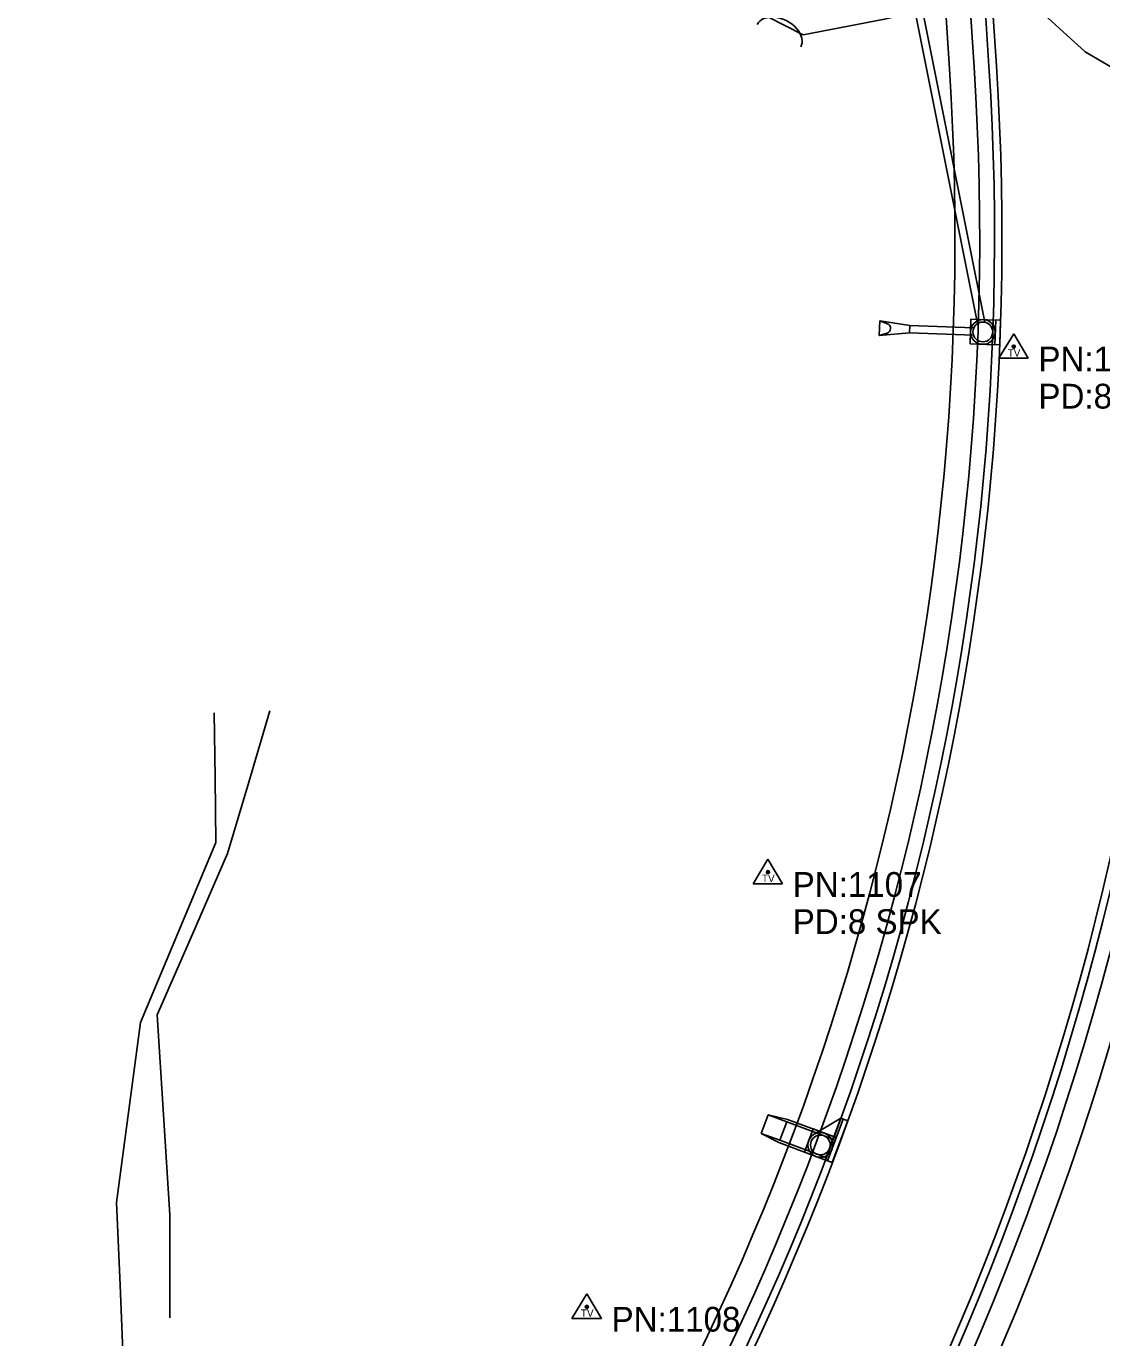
# Model space of a CAD drawing. Extents: x 978516 to 993312, y 1836504 to 1846212.
# Drawn here: x 982451.4 to 982668.7, y 1842204.3 to 1842469.1 of the extents above; entities that cross this region are included whole.
import ezdxf

# ---------------------------------------------------------------- set-up
doc = ezdxf.new("R2010")
doc.units = 0
for name, color, linetype in [('R_Drainage', 7, 'Continuous'), ('R_Proposed Road', 7, 'Continuous'), ('S_DITCHLINE', 7, 'Continuous'), ('S_SECONDARY_CTL', 7, 'Continuous'), ('S_SECONDARY_CTL_ANNOT', 7, 'Continuous'), ('S_TREE', 7, 'Continuous')]:
    doc.layers.add(name, color=color, linetype=linetype)

msp = doc.modelspace()

# ---------------------------------------------------------------- linework, layer by layer
at = {"layer": 'R_Drainage'}
for p, q in [((982615.32, 1842550.39), (982643.54, 1842409.01)), ((982616.79, 1842550.68), (982645.01, 1842409.3)), ((982623.81, 1842409.61), (982623.7, 1842406.61)), ((982629.86, 1842408.63), (982623.81, 1842409.61)), ((982625.37, 1842408.99), (982623.81, 1842409.61)), ((982629.86, 1842408.63), (982629.81, 1842407.14)), ((982642.81, 1842408.16), (982629.86, 1842408.63)), ((982642.05, 1842404.93), (982642.23, 1842409.93)), ((982629.81, 1842407.14), (982623.7, 1842406.61)), ((982625.3, 1842407.1), (982623.7, 1842406.61)), ((982642.76, 1842406.66), (982629.81, 1842407.14)), ((982599.88, 1842245.52), (982601.28, 1842249.26)), ((982601.28, 1842249.26), (982605.2, 1842248.33)), ((982601.28, 1842249.26), (982605.03, 1842247.86)), ((982603.63, 1842244.12), (982605.03, 1842247.86)), ((982614.4, 1842244.36), (982605.03, 1842247.86)), ((982615.04, 1842244.66), (982605.2, 1842248.33)), ((982608.61, 1842241.72), (982610.36, 1842246.41)), ((982615.97, 1842248.58), (982610.54, 1842245.34)), ((982615.97, 1842248.58), (982611.57, 1842245.95)), ((982613.29, 1842239.97), (982616.44, 1842248.4)), ((982613.29, 1842239.97), (982616.44, 1842248.4)), ((982603.46, 1842243.65), (982599.88, 1842245.52)), ((982599.88, 1842245.52), (982603.63, 1842244.12)), ((982613, 1842240.62), (982603.63, 1842244.12)), ((982613, 1842240.62), (982614.4, 1842244.36)), ((982613.29, 1842239.97), (982603.46, 1842243.65))]:
    msp.add_line(p, q, dxfattribs=at)
for points in [[(982642.05, 1842404.93), (982642.23, 1842409.93), (982647.23, 1842409.74), (982647.04, 1842404.75)], [(982646.54, 1842404.77), (982646.73, 1842409.76), (982648.23, 1842409.71), (982648.04, 1842404.71)], [(982608.61, 1842241.72), (982610.36, 1842246.41), (982615.04, 1842244.66), (982613.29, 1842239.97)], [(982612.82, 1842240.15), (982615.97, 1842248.58), (982617.38, 1842248.05), (982614.23, 1842239.62)], [(982612.82, 1842240.15), (982615.97, 1842248.58), (982617.38, 1842248.05), (982614.23, 1842239.62)]]:
    msp.add_lwpolyline(points, close=True, dxfattribs=at)
for centre, radius in [((982644.64, 1842407.34), 2.5), ((982644.64, 1842407.34), 2.5), ((982644.64, 1842407.34), 2), ((982644.64, 1842407.34), 2), ((982611.82, 1842243.19), 2.5), ((982611.82, 1842243.19), 2.5), ((982611.82, 1842243.19), 2.5), ((982611.82, 1842243.19), 2), ((982611.82, 1842243.19), 2), ((982611.82, 1842243.19), 2)]:
    msp.add_circle(centre, radius, dxfattribs=at)
msp.add_arc((982625.01, 1842408.06), 1, 287.2412, 68.5271, dxfattribs=at)
at = {"layer": 'R_Proposed Road'}
for p, q in [((982636.48, 1842482.02), (982637.89, 1842460.45)), ((982641.47, 1842482.34), (982642.88, 1842460.77)), ((982644.47, 1842482.54), (982645.88, 1842460.97)), ((982645.96, 1842482.64), (982647.37, 1842461.07))]:
    msp.add_line(p, q, dxfattribs=at)
for radius, start, end in [(565.17, 283.2783, 3.7353), (568.17, 283.2783, 3.7353), (573.17, 283.27832, 3.73532), (526.17, 283.2783, 3.7353), (527.67, 283.2783, 3.7353), (563.67, 283.2783, 3.7353), (518.17, 283.2783, 3.7353), (523.17, 283.2783, 3.7353)]:
    msp.add_arc((982120.82, 1842426.69), radius, start, end, dxfattribs=at)
at = {"layer": 'S_DITCHLINE'}
for points in [[(982489.36, 1842330.41), (982489.54, 1842317.32), (982489.73, 1842304.24), (982482.1, 1842286.08), (982474.47, 1842267.92), (982472.07, 1842249.74), (982469.67, 1842231.56), (982470.37, 1842214.86), (982471.08, 1842198.16), (982472.22, 1842192.75)], [(982500.64, 1842330.86), (982496.34, 1842316.44), (982492.04, 1842302.01), (982484.96, 1842285.73), (982477.88, 1842269.45), (982479.16, 1842249.26), (982480.44, 1842229.07), (982480.4, 1842214.59), (982480.38, 1842208.25)]]:
    msp.add_lwpolyline(points, dxfattribs=at)
at = {"layer": 'S_SECONDARY_CTL'}
for p, q in [((982650.87, 1842406.98), (982647.86, 1842402.03)), ((982650.87, 1842406.98), (982653.81, 1842402.03)), ((982647.86, 1842402.03), (982653.81, 1842402.03)), ((982601.23, 1842300.89), (982598.22, 1842295.93)), ((982601.23, 1842300.89), (982604.18, 1842295.93)), ((982598.22, 1842295.93), (982604.18, 1842295.93)), ((982564.65, 1842213.11), (982561.64, 1842208.16)), ((982564.65, 1842213.11), (982567.6, 1842208.16)), ((982561.64, 1842208.16), (982567.6, 1842208.16))]:
    msp.add_line(p, q, dxfattribs=at)
for centre, radius in [((982650.87, 1842404.37), 0.311), ((982650.87, 1842404.37), 0.183), ((982650.87, 1842404.37), 0.103), ((982601.23, 1842298.28), 0.311), ((982601.23, 1842298.28), 0.183), ((982601.23, 1842298.28), 0.103), ((982564.65, 1842210.5), 0.311), ((982564.65, 1842210.5), 0.183), ((982564.65, 1842210.5), 0.103)]:
    msp.add_circle(centre, radius, dxfattribs=at)
at = {"layer": 'S_TREE'}
msp.add_lwpolyline([(982418.09, 1842384.04), (982415.54, 1842415.3), (982409.89, 1842435.09), (982414.58, 1842455.38), (982434.89, 1842467.34), (982441.62, 1842475.99), (982460.5, 1842478.49), (982478.83, 1842477.72), (982495.31, 1842490.64), (982505.01, 1842500.72), (982522.69, 1842535.08), (982538.68, 1842548.92), (982553.17, 1842539.7), (982563.88, 1842520.52), (982573.46, 1842505.65), (982583.33, 1842488.7), (982594.21, 1842474.58), (982608.32, 1842467.31), (982624.78, 1842470.47), (982643.08, 1842474.77), (982654.04, 1842474.13), (982665.31, 1842463.88), (982684.43, 1842452.69)], dxfattribs=at)
msp.add_ellipse((982603.46, 1842467.14), major_axis=(-4.4, 2.27), ratio=0.685327, start_param=3.142021, end_param=6.283614, dxfattribs=at)

# ---------------------------------------------------------------- texts
at = {"layer": 'S_SECONDARY_CTL'}
for p in [(982649.66, 1842402.36), (982600.02, 1842296.26), (982563.45, 1842208.49)]:
    msp.add_text('TV', height=1.5, dxfattribs=at).set_placement(p)
at = {"layer": 'S_SECONDARY_CTL_ANNOT'}
for s, p in [('PN:1106', (982655.87, 1842399.37)), ('PD:8 SPK', (982655.87, 1842391.87)), ('PN:1107', (982606.23, 1842293.28)), ('PD:8 SPK', (982606.23, 1842285.78)), ('PN:1108', (982569.65, 1842205.5))]:
    msp.add_text(s, height=5, dxfattribs=at).set_placement(p)

doc.saveas('drawing.dxf')
